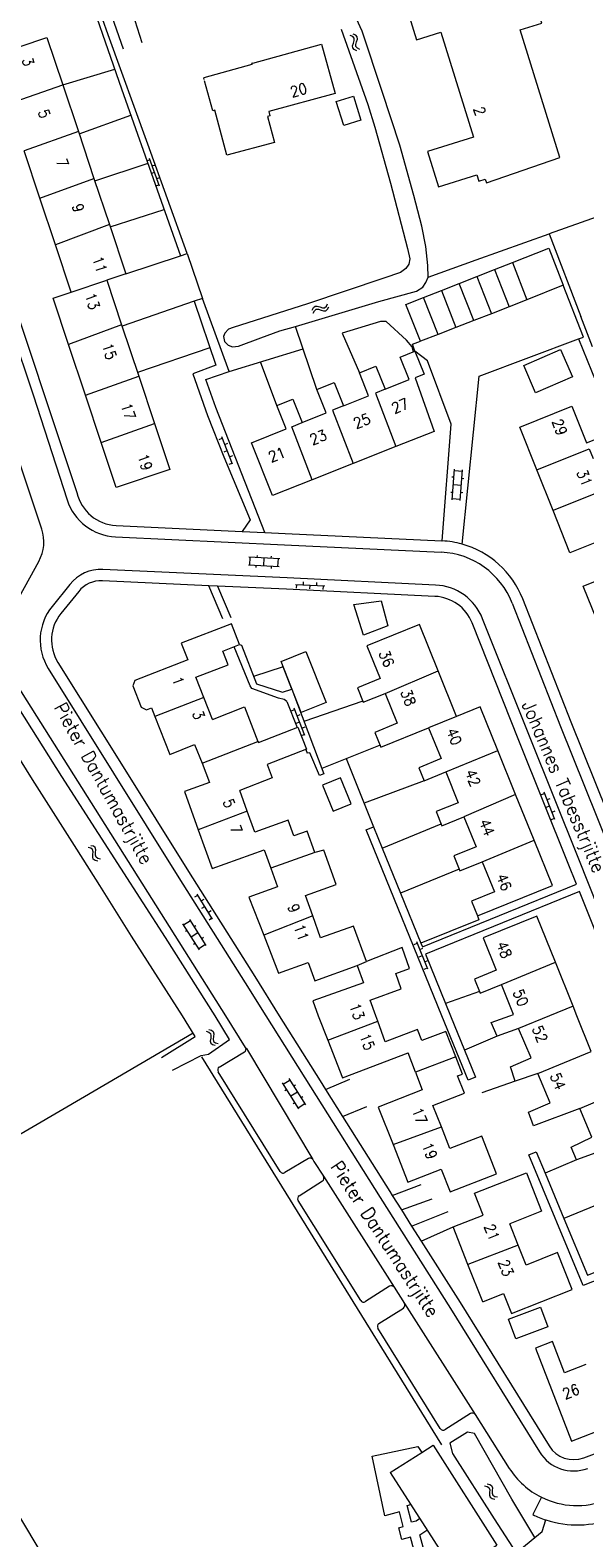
# Model space of a CAD drawing. Header units: metres. Extents: x 189705 to 199106, y 581686 to 588448.
# Tile 376 of 555: x 195532 to 195615, y 587422 to 587647. Entities that reach past the tile are written whole.
import ezdxf

# ---------------------------------------------------------------- set-up
doc = ezdxf.new("R2010")
doc.units = ezdxf.units.M
doc.layers.add('B-WA-OG-GBKN-G', color=7, linetype='Continuous', lineweight=18)
doc.styles.add('Style-STANDARD', font='STANDARD.shx')

msp = doc.modelspace()

# ---------------------------------------------------------------- linework, layer by layer
at = {"layer": 'B-WA-OG-GBKN-G'}
for p, q in [((195580.489, 587646.33), (195580.124, 587646.515)), ((195580.713, 587646.079), (195580.489, 587646.33)), ((195580.948, 587646.522), (195580.583, 587646.706)), ((195580.61, 587645.361), (195580.732, 587645.75)), ((195580.732, 587645.75), (195580.713, 587646.079)), ((195581.173, 587646.271), (195580.948, 587646.522)), ((195581.068, 587645.554), (195581.192, 587645.942)), ((195581.192, 587645.942), (195581.173, 587646.271)), ((195580.487, 587644.973), (195580.61, 587645.361)), ((195580.51, 587644.635), (195580.487, 587644.973)), ((195580.73, 587644.393), (195580.51, 587644.635)), ((195581.095, 587644.211), (195580.73, 587644.393)), ((195580.948, 587645.156), (195581.068, 587645.554)), ((195580.971, 587644.831), (195580.948, 587645.156)), ((195581.19, 587644.587), (195580.971, 587644.831)), ((195581.553, 587644.402), (195581.19, 587644.587)), ((195549.732, 587627.784), (195550.204, 587627.95)), ((195551.593, 587623.986), (195550.137, 587628.138)), ((195550.394, 587625.897), (195550.865, 587626.062)), ((195550.534, 587627.006), (195551.006, 587627.171)), ((195551.055, 587624.01), (195551.527, 587624.175)), ((195551.196, 587625.119), (195551.668, 587625.284)), ((195574.424, 587605.47), (195574.613, 587605.831)), ((195574.607, 587605.008), (195574.798, 587605.368)), ((195574.613, 587605.831), (195574.859, 587606.047)), ((195574.798, 587605.368), (195575.047, 587605.582)), ((195574.859, 587606.047), (195575.197, 587606.063)), ((195575.047, 587605.582), (195575.373, 587605.599)), ((195575.197, 587606.063), (195575.583, 587605.934)), ((195575.373, 587605.599), (195575.768, 587605.472)), ((195575.583, 587605.934), (195575.97, 587605.804)), ((195575.768, 587605.472), (195576.154, 587605.341)), ((195575.97, 587605.804), (195576.299, 587605.818)), ((195576.154, 587605.341), (195576.483, 587605.354)), ((195576.299, 587605.818), (195576.555, 587606.037)), ((195576.483, 587605.354), (195576.738, 587605.575)), ((195576.555, 587606.037), (195576.745, 587606.399)), ((195576.738, 587605.575), (195576.928, 587605.937)), ((195560.523, 587586.131), (195560.987, 587586.317)), ((195562.549, 587582.418), (195560.912, 587586.502)), ((195561.359, 587585.389), (195561.823, 587585.575)), ((195561.267, 587584.274), (195561.731, 587584.46)), ((195562.103, 587583.532), (195562.567, 587583.718)), ((195562.011, 587582.418), (195562.475, 587582.604)), ((195595.323, 587580.546), (195595.622, 587580.524)), ((195595.367, 587577.084), (195595.707, 587581.671)), ((195595.693, 587581.471), (195596.889, 587581.383)), ((195596.564, 587576.995), (195596.904, 587581.582)), ((195595.153, 587578.255), (195595.452, 587578.232)), ((195595.537, 587579.377), (195596.734, 587579.288)), ((195596.656, 587578.243), (195596.956, 587578.221)), ((195596.812, 587580.335), (195597.111, 587580.313)), ((195595.382, 587577.283), (195596.578, 587577.194)), ((195569.525, 587567.108), (195564.93, 587567.329)), ((195569.583, 587568.307), (195564.988, 587568.528)), ((195565.13, 587567.319), (195565.188, 587568.518)), ((195566.065, 587566.974), (195566.079, 587567.274)), ((195566.237, 587568.468), (195566.251, 587568.767)), ((195567.228, 587567.219), (195567.285, 587568.417)), ((195568.332, 587568.367), (195568.347, 587568.667)), ((195568.36, 587566.864), (195568.374, 587567.164)), ((195569.325, 587567.118), (195569.383, 587568.317)), ((195573.125, 587564.357), (195573.153, 587564.856)), ((195575.122, 587564.245), (195575.15, 587564.744)), ((195576.32, 587564.178), (195571.927, 587564.424)), ((195572.099, 587563.914), (195572.127, 587564.413)), ((195574.095, 587563.802), (195574.123, 587564.301)), ((195576.092, 587563.69), (195576.12, 587564.189)), ((195571.35, 587545.588), (195571.816, 587545.771)), ((195573.352, 587541.862), (195571.743, 587545.957)), ((195572.182, 587544.84), (195572.647, 587545.023)), ((195572.082, 587543.727), (195572.548, 587543.91)), ((195572.913, 587542.979), (195573.379, 587543.162)), ((195572.814, 587541.865), (195573.279, 587542.048)), ((195608.711, 587533.054), (195609.175, 587533.239)), ((195610.729, 587529.337), (195609.101, 587533.425)), ((195609.451, 587531.196), (195609.915, 587531.381)), ((195609.545, 587532.31), (195610.01, 587532.495)), ((195610.191, 587529.338), (195610.655, 587529.523)), ((195610.285, 587530.452), (195610.75, 587530.637)), ((195541.332, 587525.036), (195540.935, 587525.134)), ((195541.606, 587524.84), (195541.332, 587525.036)), ((195541.737, 587525.324), (195541.34, 587525.422)), ((195541.697, 587524.524), (195541.606, 587524.84)), ((195541.63, 587523.711), (195541.664, 587524.117)), ((195541.664, 587524.117), (195541.697, 587524.524)), ((195542.012, 587525.129), (195541.737, 587525.324)), ((195542.104, 587524.813), (195542.012, 587525.129)), ((195542.04, 587523.992), (195542.068, 587524.406)), ((195542.068, 587524.406), (195542.104, 587524.813)), ((195541.728, 587523.387), (195541.63, 587523.711)), ((195541.996, 587523.199), (195541.728, 587523.387)), ((195542.392, 587523.102), (195541.996, 587523.199)), ((195542.134, 587523.68), (195542.04, 587523.992)), ((195542.401, 587523.49), (195542.134, 587523.68)), ((195542.796, 587523.39), (195542.401, 587523.49)), ((195556.916, 587517.761), (195557.341, 587518.024)), ((195559.551, 587514.453), (195557.236, 587518.194)), ((195557.867, 587517.174), (195558.292, 587517.437)), ((195557.968, 587516.06), (195558.393, 587516.323)), ((195558.92, 587515.473), (195559.345, 587515.736)), ((195557.587, 587509.872), (195555.116, 587513.752)), ((195555.223, 587513.583), (195556.235, 587514.228)), ((195555.48, 587512.621), (195555.733, 587512.782)), ((195558.599, 587510.517), (195556.128, 587514.397)), ((195556.799, 587513.343), (195557.052, 587513.504)), ((195559.021, 587514.36), (195559.446, 587514.623)), ((195556.351, 587511.812), (195557.363, 587512.457)), ((195556.715, 587510.683), (195556.968, 587510.844)), ((195557.479, 587510.041), (195558.492, 587510.686)), ((195557.926, 587511.573), (195558.179, 587511.734)), ((195589.68, 587510.662), (195590.143, 587510.852)), ((195591.739, 587506.967), (195590.067, 587511.037)), ((195590.44, 587508.812), (195590.903, 587509.002)), ((195590.523, 587509.927), (195590.985, 587510.117)), ((195591.2, 587506.962), (195591.663, 587507.152)), ((195591.283, 587508.077), (195591.745, 587508.267)), ((195558.587, 587497.683), (195558.977, 587497.565)), ((195558.977, 587497.565), (195559.236, 587497.363)), ((195559.004, 587497.952), (195559.395, 587497.837)), ((195559.236, 587497.363), (195559.315, 587497.046)), ((195559.315, 587497.046), (195559.268, 587496.634)), ((195559.395, 587497.837), (195559.655, 587497.637)), ((195559.655, 587497.637), (195559.737, 587497.309)), ((195559.737, 587497.309), (195559.684, 587496.905)), ((195559.268, 587496.634), (195559.214, 587496.23)), ((195559.214, 587496.23), (195559.291, 587495.91)), ((195559.291, 587495.91), (195559.557, 587495.703)), ((195559.557, 587495.703), (195559.949, 587495.586)), ((195559.684, 587496.905), (195559.633, 587496.5)), ((195559.633, 587496.5), (195559.71, 587496.18)), ((195559.71, 587496.18), (195559.974, 587495.972)), ((195559.974, 587495.972), (195560.366, 587495.855)), ((195570.109, 587489.796), (195571.126, 587490.434)), ((195573.466, 587486.708), (195571.019, 587490.604)), ((195572.45, 587486.07), (195570.003, 587489.965)), ((195570.361, 587488.832), (195570.615, 587488.992)), ((195571.226, 587488.018), (195572.242, 587488.656)), ((195571.684, 587489.545), (195571.938, 587489.705)), ((195571.583, 587486.886), (195571.837, 587487.046)), ((195572.343, 587486.239), (195573.359, 587486.878)), ((195572.8, 587487.768), (195573.054, 587487.928)), ((195600.19, 587429.747), (195600.589, 587429.666)), ((195600.581, 587430.053), (195600.981, 587429.974)), ((195600.589, 587429.666), (195600.865, 587429.488)), ((195600.865, 587429.488), (195600.973, 587429.18)), ((195600.981, 587429.974), (195601.257, 587429.799)), ((195601.257, 587429.799), (195601.369, 587429.48)), ((195601.369, 587429.48), (195601.353, 587429.073)), ((195600.963, 587428.765), (195600.946, 587428.358)), ((195600.946, 587428.358), (195601.052, 587428.046)), ((195600.973, 587429.18), (195600.963, 587428.765)), ((195601.052, 587428.046), (195601.336, 587427.864)), ((195601.336, 587427.864), (195601.737, 587427.784)), ((195601.353, 587429.073), (195601.339, 587428.665)), ((195601.339, 587428.665), (195601.445, 587428.353)), ((195601.445, 587428.353), (195601.727, 587428.17)), ((195601.727, 587428.17), (195602.128, 587428.09))]:
    msp.add_line(p, q, dxfattribs=at)
at = {"layer": 'B-WA-OG-GBKN-G', "flags": 128}
for points in [[(195591.775, 587610.369), (195591.707, 587612.145), (195591.438, 587614.954), (195590.811, 587618.002), (195589.649, 587622.56), (195587.563, 587630.106), (195584.911, 587638.13), (195581.931, 587647.135), (195580.231, 587650.83), (195579.216, 587653.161), (195578.263, 587656.437), (195577.491, 587659.142), (195576.923, 587660.278), (195575.46, 587662.728), (195574.953, 587664.013), (195573.463, 587669.413), (195571.766, 587674.982), (195569.974, 587680.092), (195569.052, 587682.711), (195568.668, 587684.476)], [(195546.251, 587644.472), (195542.103, 587656.326), (195539.36, 587664.227), (195535.256, 587675.915)], [(195538.774, 587676.817), (195541.866, 587667.81), (195544.255, 587661.026), (195544.937, 587659.038), (195546.34, 587654.018), (195547.591, 587649.818), (195548.964, 587645.425)], [(195509.431, 587662.844), (195514.267, 587648.22), (195520.081, 587630.633), (195526.212, 587612.11), (195532.754, 587592.775), (195537.809, 587577.109)], [(195611.455, 587628.284), (195605.521, 587647.323), (195608.767, 587648.335), (195605.598, 587658.499), (195587.827, 587652.958), (195590.044, 587645.849), (195593.648, 587646.973), (195598.537, 587631.296), (195591.692, 587629.161), (195593.333, 587623.901), (195599.058, 587625.687), (195599.358, 587624.727), (195600.303, 587625.022), (195600.478, 587624.462), (195611.455, 587628.284)], [(195516.771, 587646.062), (195516.771, 587646.949), (195524.644, 587649.565), (195540.239, 587654.666), (195541.843, 587650.265), (195545.963, 587638.538), (195551.568, 587622.575), (195554.74, 587613.591), (195555.75, 587613.918), (195549.871, 587630.278), (195543.967, 587646.597), (195540.558, 587656.203), (195519.816, 587649.166), (195516.168, 587647.888)], [(195516.771, 587646.062), (195521.695, 587631.167), (195527.826, 587612.645), (195539.278, 587578.176)], [(195529.036, 587636.263), (195526.629, 587643.477), (195534.797, 587646.203), (195537.156, 587639.137)], [(195578.769, 587647.418), (195582.764, 587636.205), (195583.803, 587632.82), (195586.162, 587624.423), (195588.697, 587614.646), (195589.025, 587613.122), (195588.906, 587612.315), (195588.428, 587611.657), (195587.622, 587611.09), (195585.144, 587610.223), (195573.75, 587606.385), (195562.605, 587602.835), (195561.948, 587602.596), (195561.381, 587602.028), (195561.172, 587601.49), (195561.321, 587600.773), (195561.859, 587600.205), (195562.545, 587599.966), (195563.441, 587600.086), (195566.755, 587601.311), (195569.592, 587602.357), (195571.943, 587603.027)], [(195565.562, 587642.381), (195575.853, 587645.193), (195577.871, 587637.805), (195567.958, 587635.116), (195568.132, 587634.473), (195567.754, 587634.371), (195568.791, 587630.529), (195561.706, 587628.617), (195559.899, 587635.313), (195559.582, 587635.227), (195558.362, 587639.718)], [(195537.168, 587639.1), (195544.938, 587641.455)], [(195565.562, 587642.381), (195565.387, 587642.333), (195565.438, 587642.15), (195558.246, 587640.146)], [(195529.036, 587636.263), (195537.156, 587639.137)], [(195537.156, 587639.137), (195539.49, 587632.147)], [(195558.306, 587639.927), (195558.246, 587640.146)], [(195580.596, 587637.453), (195581.731, 587633.867), (195579.163, 587633.054), (195578.028, 587636.64), (195580.596, 587637.453)], [(195539.607, 587631.796), (195547.348, 587634.594)], [(195539.49, 587632.147), (195531.374, 587629.258)], [(195539.49, 587632.147), (195541.826, 587625.148)], [(195534.024, 587572.721), (195526.977, 587593.836), (195521.42, 587610.394), (195515.586, 587628.158)], [(195533.74, 587622.169), (195531.374, 587629.258)], [(195541.947, 587624.785), (195549.926, 587627.425)], [(195533.74, 587622.169), (195541.826, 587625.148)], [(195541.826, 587625.148), (195544.136, 587618.23)], [(195536.059, 587615.221), (195533.74, 587622.169)], [(195624.088, 587607.821), (195626.172, 587609.099), (195621.799, 587621.069), (195609.835, 587616.868)], [(195544.249, 587617.89), (195552.298, 587620.508)], [(195544.136, 587618.23), (195536.059, 587615.221)], [(195544.136, 587618.23), (195546.596, 587610.86), (195543.747, 587609.909)], [(195575.138, 587593.608), (195571.943, 587603.027), (195584.423, 587606.762), (195590.043, 587608.307), (195590.969, 587608.905), (195591.446, 587609.562), (195591.775, 587610.369), (195598.97, 587612.969), (195609.835, 587616.868), (195614.594, 587604.504)], [(195538.428, 587608.121), (195536.059, 587615.221)], [(195604.353, 587612.563), (195609.786, 587614.698), (195611.954, 587609.178)], [(195546.596, 587610.86), (195554.74, 587613.591)], [(195555.75, 587613.918), (195558.063, 587607.19)], [(195601.7, 587611.521), (195604.353, 587612.563)], [(195604.353, 587612.563), (195606.535, 587607.006)], [(195538.428, 587608.121), (195543.747, 587609.909)], [(195543.747, 587609.909), (195545.96, 587603.28)], [(195596.394, 587609.437), (195599.047, 587610.479)], [(195599.047, 587610.479), (195601.7, 587611.521)], [(195599.047, 587610.479), (195601.229, 587604.922)], [(195601.7, 587611.521), (195603.882, 587605.964)], [(195538.024, 587600.322), (195535.722, 587607.218), (195538.428, 587608.121)], [(195591.089, 587607.354), (195593.742, 587608.396)], [(195593.742, 587608.396), (195596.394, 587609.437)], [(195593.742, 587608.396), (195595.924, 587602.839)], [(195598.577, 587603.881), (195596.394, 587609.437)], [(195611.954, 587609.178), (195606.535, 587607.006)], [(195614.25, 587601.154), (195614.996, 587601.434), (195611.954, 587609.178)], [(195556.816, 587606.774), (195546.028, 587603.075)], [(195567.36, 587572.224), (195562.478, 587584.696), (195560.021, 587590.913), (195558.565, 587595.106), (195562.012, 587596.265), (195558.063, 587607.19), (195556.816, 587606.774), (195560.024, 587597.229), (195556.612, 587595.957), (195558.771, 587589.707), (195561.237, 587583.552), (195565.151, 587574.116), (195563.984, 587572.383)], [(195590.603, 587600.793), (195588.436, 587606.312), (195591.089, 587607.354)], [(195593.271, 587601.797), (195591.089, 587607.354)], [(195603.882, 587605.964), (195601.229, 587604.922)], [(195606.535, 587607.006), (195603.882, 587605.964)], [(195545.96, 587603.28), (195538.024, 587600.322)], [(195545.96, 587603.28), (195548.521, 587595.607)], [(195589.597, 587599.237), (195589.358, 587599.984), (195588.522, 587600.941), (195585.477, 587603.779), (195584.671, 587603.779), (195578.895, 587601.991), (195581.504, 587596.082)], [(195598.577, 587603.881), (195595.924, 587602.839)], [(195601.229, 587604.922), (195598.577, 587603.881)], [(195616.346, 587599.961), (195614.594, 587604.504)], [(195589.797, 587599.316), (195589.41, 587600.344), (195590.603, 587600.793)], [(195593.271, 587601.797), (195590.603, 587600.793)], [(195595.924, 587602.839), (195593.271, 587601.797)], [(195596.842, 587570.489), (195599.385, 587595.572), (195614.25, 587601.154)], [(195614.25, 587601.154), (195618.139, 587591.61), (195624.869, 587575.11), (195626.052, 587572.16)], [(195540.548, 587592.763), (195538.024, 587600.322)], [(195559.158, 587599.806), (195548.352, 587596.115)], [(195562.012, 587596.265), (195573.074, 587599.694)], [(195585.328, 587593.65), (195588.936, 587595.068), (195587.596, 587598.442), (195589.797, 587599.316)], [(195589.797, 587599.316), (195591.163, 587595.875), (195589.82, 587595.342), (195592.669, 587587.331), (195586.937, 587585.055)], [(195593.885, 587570.974), (195595.227, 587588.396), (195591.668, 587597.86), (195589.797, 587599.316)], [(195611.575, 587599.546), (195613.33, 587595.475), (195607.804, 587593.093), (195606.049, 587597.164), (195611.575, 587599.546)], [(195569.156, 587591.218), (195566.701, 587597.718)], [(195579.106, 587591.155), (195582.875, 587592.628), (195581.504, 587596.082), (195583.973, 587597.062), (195585.328, 587593.65)], [(195540.548, 587592.763), (195548.521, 587595.607)], [(195548.521, 587595.607), (195550.895, 587588.495)], [(195572.916, 587588.681), (195576.528, 587590.106), (195575.138, 587593.608), (195577.725, 587594.635), (195579.106, 587591.155)], [(195542.909, 587585.691), (195540.548, 587592.763)], [(195574.422, 587580.085), (195568.491, 587577.73), (195565.353, 587585.632), (195570.554, 587587.697), (195569.156, 587591.218), (195571.534, 587592.162), (195572.916, 587588.681)], [(195585.328, 587593.65), (195583.916, 587593.039), (195586.937, 587585.055)], [(195579.106, 587591.155), (195577.457, 587590.487), (195580.546, 587582.517)], [(195608.008, 587581.588), (195605.457, 587587.978), (195613.269, 587591.096), (195615.456, 587585.617), (195619.149, 587587.091)], [(195550.895, 587588.495), (195553.185, 587581.636), (195545.158, 587578.956), (195542.909, 587585.691)], [(195542.909, 587585.691), (195550.895, 587588.495)], [(195574.422, 587580.085), (195571.377, 587588.03), (195572.916, 587588.681)], [(195586.937, 587585.055), (195580.546, 587582.517)], [(195608.008, 587581.588), (195615.829, 587584.722), (195616.414, 587583.301)], [(195580.546, 587582.517), (195574.422, 587580.085)], [(195610.439, 587575.497), (195608.008, 587581.588)], [(195618.875, 587577.202), (195618.287, 587578.642), (195610.439, 587575.497)], [(195618.875, 587577.202), (195620.273, 587573.546), (195624.03, 587575.046), (195624.97, 587572.691), (195621.101, 587571.147), (195620.645, 587572.289), (195612.95, 587569.208), (195610.439, 587575.497)], [(195545.045, 587571.575), (195570.297, 587570.383), (195593.725, 587569.279)], [(195545.126, 587573.273), (195563.984, 587572.383)], [(195563.984, 587572.383), (195567.36, 587572.224)], [(195567.36, 587572.224), (195570.377, 587572.081), (195593.805, 587570.978)], [(195593.805, 587570.978), (195593.845, 587570.976), (195593.885, 587570.974)], [(195530.072, 587561.582), (195533.581, 587567.913)], [(195617.644, 587557.568), (195614.96, 587564.201), (195622.709, 587567.336), (195625.071, 587561.499), (195628.834, 587563.022), (195629.778, 587560.69), (195626.016, 587559.167)], [(195559.001, 587564.27), (195543.083, 587565.002)], [(195592.867, 587564.376), (195570.688, 587565.434), (195543.161, 587566.7)], [(195538.217, 587564.475), (195535.555, 587561.177)], [(195539.539, 587563.407), (195536.877, 587560.109)], [(195561.096, 587559.301), (195559.001, 587564.27)], [(195560.306, 587564.21), (195559.001, 587564.27)], [(195560.306, 587564.21), (195562.261, 587559.51)], [(195592.786, 587562.678), (195570.609, 587563.736), (195560.306, 587564.21)], [(195582.095, 587556.894), (195580.659, 587561.458), (195584.739, 587562.031), (195585.748, 587558.251), (195582.095, 587556.894)], [(195604.329, 587561.68), (195611.566, 587543.254), (195618.846, 587525.157), (195624.77, 587510.196), (195628.869, 587500)], [(195623.623, 587517.711), (195620.425, 587525.787), (195613.146, 587543.882), (195605.912, 587562.301)], [(195559.944, 587500), (195552.52, 587511.718), (195542.483, 587527.228), (195537.016, 587535.755), (195530.574, 587545.983), (195524.029, 587556.312), (195522.269, 587559.079)], [(195558.234, 587547.575), (195557.061, 587550.59), (195561.871, 587552.461), (195561.081, 587554.492), (195563.585, 587555.466), (195562.372, 587558.584), (195554.869, 587555.665), (195555.839, 587553.172)], [(195593.275, 587551.543), (195590.47, 587558.478), (195582.611, 587555.3), (195584.597, 587550.388), (195581.208, 587549.018), (195582.078, 587546.866), (195585.339, 587548.184)], [(195590.697, 587510.842), (195590.913, 587510.31), (195613.93, 587519.676), (195612.689, 587522.775), (195605.327, 587541.16), (195598.339, 587558.715)], [(195623.606, 587500), (195620.393, 587508.114), (195614.267, 587523.407), (195606.906, 587541.79), (195599.918, 587559.344)], [(195570.658, 587546.976), (195570.24, 587547.245), (195569.404, 587547.484), (195565.432, 587548.918), (195565.193, 587549.307), (195562.786, 587555.155)], [(195563.585, 587555.466), (195563.882, 587555.363), (195566.092, 587549.624), (195570.004, 587548.339), (195571.378, 587548.787), (195576.18, 587536.136), (195575.552, 587535.927), (195574.089, 587539.274), (195573.701, 587539.244)], [(195573.512, 587554.426), (195576.52, 587546.811), (195572.798, 587545.34), (195569.79, 587552.955), (195573.512, 587554.426)], [(195534.994, 587551.915), (195544.756, 587536.28), (195554.511, 587520.637), (195564.41, 587504.94), (195567.52, 587500)], [(195536.436, 587552.815), (195546.199, 587537.18), (195555.951, 587521.54), (195565.848, 587505.847), (195569.528, 587500)], [(195555.839, 587553.172), (195547.947, 587550.103), (195547.642, 587549.286), (195548.875, 587546.118), (195549.651, 587545.722), (195550.434, 587546.027)], [(195571.378, 587548.787), (195570.081, 587552.132), (195565.671, 587550.718)], [(195585.339, 587548.184), (195593.275, 587551.543)], [(195596.027, 587544.737), (195593.275, 587551.543)], [(195561.512, 587500), (195530.415, 587549.37)], [(195558.234, 587547.575), (195550.936, 587544.736)], [(195559.517, 587544.275), (195558.234, 587547.575)], [(195570.658, 587546.976), (195572.187, 587543.092)], [(195582.014, 587547.024), (195573.207, 587543.969)], [(195585.339, 587548.184), (195587.149, 587543.705), (195583.819, 587542.359), (195584.708, 587540.16), (195591.833, 587543.04)], [(195555.032, 587500), (195547.431, 587511.898), (195542.719, 587519.458), (195539.265, 587524.895), (195532.644, 587535.302), (195526.563, 587545.02)], [(195550.434, 587546.027), (195550.936, 587544.736)], [(195550.936, 587544.736), (195553.141, 587539.07)], [(195559.517, 587544.275), (195564.325, 587546.152), (195566.334, 587541.005)], [(195596.027, 587544.737), (195591.833, 587543.04)], [(195602.192, 587539.65), (195599.558, 587546.165), (195596.027, 587544.737)], [(195566.334, 587541.005), (195566.401, 587540.833), (195572.294, 587543.134), (195573.584, 587539.83), (195567.691, 587537.529), (195568.459, 587535.562), (195563.623, 587533.674)], [(195591.833, 587543.04), (195593.698, 587538.425), (195590.362, 587537.077), (195591.154, 587535.118), (195594.404, 587536.432)], [(195553.141, 587539.07), (195556.869, 587540.52), (195557.972, 587537.752)], [(195557.972, 587537.752), (195566.334, 587541.005)], [(195584.593, 587540.444), (195575.867, 587536.962)], [(195557.972, 587537.752), (195559.115, 587534.885), (195555.35, 587533.535)], [(195573.486, 587539.791), (195573.701, 587539.244)], [(195579.539, 587538.427), (195583.617, 587528.24)], [(195594.404, 587536.432), (195602.192, 587539.65)], [(195604.85, 587533.076), (195602.192, 587539.65)], [(195575.991, 587534.448), (195577.574, 587530.593), (195580.242, 587531.689), (195578.658, 587535.544), (195575.991, 587534.448)], [(195594.404, 587536.432), (195596.261, 587531.84), (195592.982, 587530.514), (195593.839, 587528.394), (195597.128, 587529.724)], [(195555.35, 587533.535), (195557.411, 587527.784)], [(195564.728, 587530.591), (195563.623, 587533.674)], [(195591.154, 587535.118), (195582.2, 587531.779)], [(195604.85, 587533.076), (195597.128, 587529.724)], [(195607.611, 587526.247), (195604.85, 587533.076)], [(195564.728, 587530.591), (195557.411, 587527.784)], [(195574.831, 587524.409), (195573.69, 587527.594), (195571.684, 587526.875), (195570.844, 587529.22), (195565.859, 587527.434), (195564.728, 587530.591)], [(195584.915, 587525.05), (195593.713, 587528.707)], [(195597.128, 587529.724), (195598.943, 587525.236), (195595.607, 587523.887), (195596.504, 587521.669), (195599.851, 587523.023)], [(195557.411, 587527.784), (195559.473, 587522.032), (195567.262, 587524.824), (195568.256, 587522.052)], [(195593.814, 587500), (195582.506, 587527.788), (195583.617, 587528.24)], [(195583.617, 587528.24), (195584.915, 587525.05)], [(195574.831, 587524.409), (195568.256, 587522.052)], [(195574.524, 587514.915), (195573.431, 587517.964), (195578.017, 587519.608), (195576.167, 587524.769), (195574.831, 587524.409)], [(195584.915, 587525.05), (195587.644, 587518.344)], [(195599.851, 587523.023), (195601.68, 587518.501), (195598.265, 587517.12), (195599.147, 587514.937), (195610.353, 587519.466), (195607.611, 587526.247)], [(195599.851, 587523.023), (195607.611, 587526.247)], [(195568.256, 587522.052), (195569.251, 587519.275), (195564.993, 587517.749), (195567.21, 587512.064)], [(195596.415, 587521.889), (195587.644, 587518.344)], [(195587.644, 587518.344), (195590.697, 587510.842)], [(195621.777, 587500), (195618.813, 587507.485), (195614.376, 587518.562), (195591.365, 587509.199), (195594.353, 587501.857)], [(195574.524, 587514.915), (195567.21, 587512.064)], [(195582.539, 587508.089), (195580.633, 587513.41), (195575.697, 587511.641), (195574.524, 587514.915)], [(195599.147, 587514.937), (195599.362, 587514.334), (195590.697, 587510.842)], [(195610.782, 587508), (195608.001, 587514.878), (195599.998, 587511.642), (195601.958, 587506.794), (195598.686, 587505.471), (195599.54, 587503.36), (195602.742, 587504.656)], [(195567.21, 587512.064), (195569.426, 587506.381), (195573.844, 587507.968), (195574.823, 587505.238), (195581.171, 587507.515)], [(195583.961, 587500), (195583.119, 587502.35), (195587.752, 587504.011), (195586.916, 587506.343), (195589, 587507.09), (195587.887, 587510.195), (195582.539, 587508.089)], [(195581.171, 587507.515), (195582.102, 587504.92), (195574.55, 587502.211), (195575.344, 587500)], [(195581.171, 587507.515), (195582.539, 587508.089)], [(195602.742, 587504.656), (195610.782, 587508)], [(195613.431, 587501.448), (195610.782, 587508)], [(195603.987, 587500), (195604.544, 587500.203), (195602.742, 587504.656)], [(195599.434, 587503.621), (195594.353, 587501.857)], [(195594.353, 587501.857), (195595.109, 587500)], [(195556.937, 587496.893), (195555.032, 587500)], [(195562.076, 587496.453), (195559.944, 587500)], [(195564.482, 587495.284), (195561.512, 587500)], [(195567.52, 587500), (195574.205, 587489.38), (195584.583, 587472.824), (195595.103, 587456.241), (195608.407, 587434.813)], [(195569.528, 587500), (195575.644, 587490.284), (195576.45, 587488.999)], [(195575.344, 587500), (195576.779, 587496.336)], [(195584.243, 587499.212), (195583.961, 587500)], [(195597.206, 587494.845), (195598.847, 587490.813), (195597.736, 587490.361), (195593.814, 587500)], [(195595.109, 587500), (195597.206, 587494.845)], [(195605.273, 587498.076), (195602.067, 587496.948), (195601.184, 587498.979), (195603.987, 587500)], [(195609.928, 587500), (195605.273, 587498.076)], [(195613.431, 587501.448), (195609.928, 587500)], [(195614.016, 587500), (195613.431, 587501.448)], [(195616.143, 587494.65), (195614.016, 587500)], [(195503.446, 587468.554), (195505.698, 587468.939), (195507.808, 587469.711), (195511.135, 587471.254), (195524.42, 587478.632), (195540.417, 587487.942), (195556.643, 587497.429)], [(195576.779, 587496.336), (195584.243, 587499.212)], [(195594.438, 587497.669), (195590.83, 587496.287), (195590.172, 587497.938), (195585.349, 587496.123), (195584.243, 587499.212)], [(195595.895, 587493.867), (195594.438, 587497.669)], [(195608.169, 587491.356), (195604.796, 587490.206), (195604.062, 587492.358), (195607.172, 587493.71), (195605.273, 587498.076)], [(195551.937, 587493.761), (195556.937, 587496.893)], [(195553.538, 587491.898), (195557.843, 587494.083), (195558.918, 587494.249), (195562.076, 587496.453)], [(195564.482, 587495.284), (195564.598, 587495.1), (195574.554, 587478.499)], [(195576.779, 587496.336), (195578.977, 587490.721), (195588.776, 587494.476)], [(195602.067, 587496.948), (195597.206, 587494.845)], [(195593.836, 587435.893), (195557.967, 587493.844)], [(195560.55, 587492.331), (195564.316, 587494.589)], [(195589.891, 587491.566), (195588.776, 587494.476)], [(195595.895, 587493.867), (195589.891, 587491.566)], [(195596.182, 587491.014), (195596.883, 587491.289), (195595.895, 587493.867)], [(195608.169, 587491.356), (195616.143, 587494.65)], [(195569.669, 587476.725), (195560.383, 587491.637)], [(195576.45, 587488.999), (195580.06, 587490.532)], [(195589.891, 587491.566), (195590.897, 587488.941), (195584.324, 587486.364)], [(195593.757, 587483.384), (195592.492, 587486.609), (195597.187, 587488.451), (195596.182, 587491.014)], [(195614.418, 587486.163), (195607.54, 587483.53), (195606.752, 587485.589), (195610.024, 587486.976), (195608.169, 587491.356)], [(195576.45, 587488.999), (195578.976, 587484.969)], [(195604.796, 587490.206), (195599.772, 587488.498)], [(195578.976, 587484.969), (195582.619, 587486.434)], [(195584.324, 587486.364), (195586.525, 587480.751)], [(195617.358, 587479.729), (195613.951, 587478.481), (195613.15, 587480.374), (195616.246, 587481.84), (195614.418, 587486.163)], [(195614.418, 587486.163), (195618.799, 587487.972)], [(195578.976, 587484.969), (195586.021, 587473.731), (195586.397, 587473.138)], [(195586.525, 587480.751), (195588.727, 587475.137), (195593.734, 587477.101), (195595.081, 587473.667), (195601.995, 587476.379), (195599.779, 587482.029), (195595.02, 587480.163), (195593.757, 587483.384)], [(195586.525, 587480.751), (195593.757, 587483.384)], [(195634.719, 587467.467), (195614.918, 587459.713), (195606.824, 587479.223), (195607.932, 587479.683), (195609.252, 587476.502)], [(195573.868, 587478.671), (195570.351, 587476.561)], [(195574.554, 587478.499), (195574.706, 587478.246), (195576.127, 587476.013)], [(195613.951, 587478.481), (195609.252, 587476.502)], [(195612.069, 587469.713), (195615.576, 587461.259), (195634.277, 587468.583), (195630.705, 587477.543)], [(195572.492, 587473.107), (195575.974, 587475.322)], [(195576.127, 587476.013), (195586.684, 587459.421)], [(195586.397, 587473.138), (195590.729, 587474.8)], [(195597.71, 587462.856), (195595.5, 587468.438), (195599.991, 587470.216), (195598.702, 587473.472), (195606.458, 587476.543), (195608.728, 587470.809), (195603.956, 587468.92)], [(195609.252, 587476.502), (195612.069, 587469.713)], [(195581.698, 587457.439), (195572.337, 587472.42)], [(195586.397, 587473.138), (195587.768, 587470.977)], [(195587.768, 587470.977), (195592.378, 587472.637)], [(195587.768, 587470.977), (195589.289, 587468.578)], [(195589.289, 587468.578), (195594.764, 587470.764)], [(195616.778, 587471.653), (195612.069, 587469.713)], [(195589.289, 587468.578), (195590.714, 587466.333)], [(195590.714, 587466.333), (195595.5, 587468.438)], [(195605.228, 587465.705), (195603.956, 587468.92)], [(195590.714, 587466.333), (195596.543, 587457.144), (195609.851, 587435.71)], [(195605.228, 587465.705), (195597.71, 587462.856)], [(195599.923, 587457.268), (195603.028, 587458.498), (195604.207, 587455.522), (195613.281, 587459.116), (195611.105, 587464.611), (195606.399, 587462.747), (195605.228, 587465.705)], [(195599.923, 587457.268), (195597.71, 587462.856)], [(195585.994, 587459.575), (195582.39, 587457.282)], [(195586.684, 587459.421), (195588.218, 587457.011)], [(195588.218, 587457.011), (195598.779, 587440.413)], [(195604.882, 587451.704), (195603.766, 587454.676), (195608.548, 587456.472), (195609.664, 587453.501), (195604.882, 587451.704)], [(195584.414, 587453.998), (195588.064, 587456.321)], [(195593.591, 587438.303), (195584.257, 587453.312)], [(195615.362, 587447.887), (195612.173, 587446.656), (195610.365, 587451.339), (195607.809, 587450.352), (195613.179, 587436.445), (195618.813, 587438.62)], [(195615.02, 587433.954), (195638.932, 587442.962)], [(195598.089, 587440.566), (195594.284, 587438.145)], [(195598.779, 587440.413), (195603.897, 587432.369)], [(195598.678, 587437.58), (195597.661, 587437.76), (195594.997, 587436.113), (195595.431, 587434.588)], [(195604.266, 587427.741), (195598.678, 587437.58)], [(195607.022, 587414.723), (195606.629, 587413.956), (195605.153, 587413.229), (195606.425, 587411.003), (195599.376, 587406.891), (195593.094, 587417.233), (195590.61, 587416.563), (195589.147, 587422.099), (195587.836, 587421.753), (195587.379, 587423.482), (195588.053, 587423.66), (195587.472, 587425.859), (195585.274, 587425.278), (195583.383, 587434.171), (195590.236, 587435.628), (195590.814, 587434.722)], [(195586.118, 587431.725), (195590.814, 587434.722)], [(195590.814, 587434.722), (195592.534, 587435.82), (195602.049, 587420.912)], [(195595.431, 587434.588), (195601.655, 587424.826)], [(195586.118, 587431.725), (195595.638, 587416.842), (195602.049, 587420.912)], [(195607.668, 587415.253), (195607.721, 587415.165), (195610.531, 587410.492), (195611.841, 587408.231), (195612.092, 587407.757), (195612.008, 587407.338), (195611.479, 587406.864), (195609.443, 587405.608), (195596.272, 587398.426), (195584.694, 587392.053), (195578.967, 587388.632), (195572.972, 587384.976), (195568.5, 587382.252), (195563.537, 587379.573), (195561.626, 587378.466), (195560.789, 587378.187), (195560.037, 587378.27), (195559.116, 587379.191), (195556.189, 587383.74), (195550.708, 587392.534), (195543.133, 587404.651), (195538.516, 587412.132), (195534.752, 587418.467), (195528.268, 587429.323)], [(195607.734, 587422.059), (195604.266, 587427.741)], [(195608.699, 587428.056), (195607.413, 587425.457)], [(195590.477, 587424.824), (195589.988, 587424.496), (195589.261, 587424.332), (195588.627, 587426.813), (195589.161, 587426.973)], [(195594.169, 587419.04), (195591.632, 587418.336), (195590.539, 587422.45), (195591.591, 587423.114)], [(195601.655, 587424.826), (195604.917, 587419.747)], [(195607.734, 587422.059), (195608.825, 587422.955), (195609.381, 587424.652)], [(195604.917, 587419.747), (195607.734, 587422.059)]]:
    msp.add_lwpolyline(points, dxfattribs=at)
at = {"layer": 'B-WA-OG-GBKN-G'}
for centre, radius, start, end in [((195545.424, 587579.568), 6.302, 192.75874, 267.2879), ((195545.425, 587579.57), 8.004, 197.90461, 267.2788), ((195528.327, 587570.822), 6.006, 331.03372, 18.43776), ((195593.162, 587557.295), 11.997, 21.43688, 87.31112), ((195593.144, 587557.202), 13.792, 74.44874, 86.9221), ((195593.157, 587557.29), 13.704, 21.44889, 74.40242), ((195542.884, 587560.709), 5.997, 87.35597, 141.10338), ((195542.889, 587560.699), 4.307, 87.41242, 141.04845), ((195592.487, 587556.388), 6.298, 21.68975, 87.28176), ((195592.487, 587556.387), 7.998, 21.69826, 87.27406), ((195541.777, 587556.152), 7.998, 141.07592, 211.99173), ((195541.78, 587556.152), 6.3, 141.09371, 211.98643), ((195564.058, 587495.018), 0.5, 301.01134, 32.12195), ((195560.808, 587491.902), 0.5, 120.97328, 211.96656), ((195574.125, 587478.242), 0.5, 30.9192, 120.92971), ((195570.094, 587476.991), 0.501, 212.08708, 300.87062), ((195575.703, 587475.744), 0.502, 302.69123, 32.33896), ((195572.76, 587472.685), 0.5, 122.47355, 212.09822), ((195586.262, 587459.153), 0.5, 32.38608, 122.45082), ((195582.122, 587457.702), 0.499, 211.87029, 302.56413), ((195587.796, 587456.743), 0.5, 302.38608, 32.45082), ((195584.681, 587453.576), 0.499, 122.29707, 211.92118), ((195598.357, 587440.143), 0.501, 32.58791, 122.40724), ((195594.016, 587438.569), 0.502, 212.04263, 302.27024), ((195613.504, 587437.978), 6, 211.83687, 290.63669), ((195613.504, 587437.976), 4.298, 211.81324, 290.6597), ((195614.032, 587438.823), 12.016, 212.49052, 243.65118), ((195614.021, 587438.811), 12, 243.67047, 291.44671), ((195614.136, 587439.086), 15.197, 243.74176, 251.76472), ((195614.021, 587438.808), 14.897, 251.85001, 291.45427)]:
    msp.add_arc(centre, radius, start, end, dxfattribs=at)

# ---------------------------------------------------------------- texts
at = {"layer": 'B-WA-OG-GBKN-G', "style": 'Style-STANDARD'}
for s, height, rotation, p in [('3', 1.6, 288.48933, (195531.024, 587642.901)), ('20', 1.6, 15.18979, (195571.42, 587637.246)), ('5', 1.6, 288.29008, (195533.445, 587635.14)), ('2', 1.6, 287.33011, (195598.515, 587635.566)), ('7', 1.6, 288.29008, (195536.158, 587627.8)), ('9', 1.6, 288.29008, (195538.518, 587621.065)), ('11', 1.6, 288.48933, (195541.511, 587613.197)), ('13', 1.6, 288.48933, (195540.419, 587607.716)), ('15', 1.6, 288.29008, (195542.977, 587600.232)), ('27', 1.6, 21.66304, (195586.7, 587589.946)), ('17', 1.6, 288.29008, (195545.785, 587591.273)), ('25', 1.6, 21.66304, (195581.001, 587587.686)), ('23', 1.6, 21.66304, (195574.462, 587585.255)), ('29', 1.6, 291.7695, (195610.213, 587588.83)), ('21', 1.6, 21.66304, (195568.296, 587582.667)), ('19', 1.6, 288.48933, (195548.295, 587583.656)), ('31', 1.6, 291.66304, (195613.925, 587581.237)), ('36', 1.6, 292.02485, (195584.35, 587554.232)), ('1', 1.6, 291.28017, (195553.41, 587550.323)), ('38', 1.6, 291.66304, (195587.617, 587548.414)), ('Pieter Dantumastrjitte', 2, 299.20484, (195535.796, 587546.073)), ('3', 1.6, 291.66304, (195556.489, 587545.234)), ('Johannes Tabesstrjitte', 2, 293.02549, (195605.731, 587546.546)), ('40', 1.6, 291.66304, (195594.466, 587542.602)), ('42', 1.6, 291.66304, (195597.24, 587536.414)), ('5', 1.6, 291.66304, (195561.058, 587532.037)), ('7', 1.6, 291.66304, (195562.095, 587528.132)), ('44', 1.6, 291.66304, (195599.337, 587529.006)), ('46', 1.6, 292.02485, (195601.914, 587520.819)), ('9', 1.6, 291.66304, (195570.723, 587516.346)), ('11', 1.6, 289.70395, (195571.633, 587513.345)), ('48', 1.6, 292.02485, (195601.937, 587510.714)), ('50', 1.6, 291.66304, (195604.409, 587503.561)), ('13', 1.6, 289.70395, (195579.953, 587501.547)), ('15', 1.6, 291.66304, (195581.47, 587496.979)), ('52', 1.6, 291.66304, (195607.266, 587498.135)), ('54', 1.6, 291.66304, (195609.965, 587491.071)), ('17', 1.6, 291.66304, (195589.269, 587485.911)), ('19', 1.6, 291.40774, (195590.791, 587480.675)), ('Pieter Dantumastrjitte', 2, 303.08631, (195577.086, 587477.46)), ('21', 1.6, 291.58865, (195600.08, 587468.514)), ('23', 1.6, 291.58865, (195602.19, 587463.187)), ('26', 1.6, 21.09921, (195612.236, 587442.66))]:
    msp.add_text(s, height=height, rotation=rotation, dxfattribs=at).set_placement(p)

doc.saveas('drawing.dxf')
